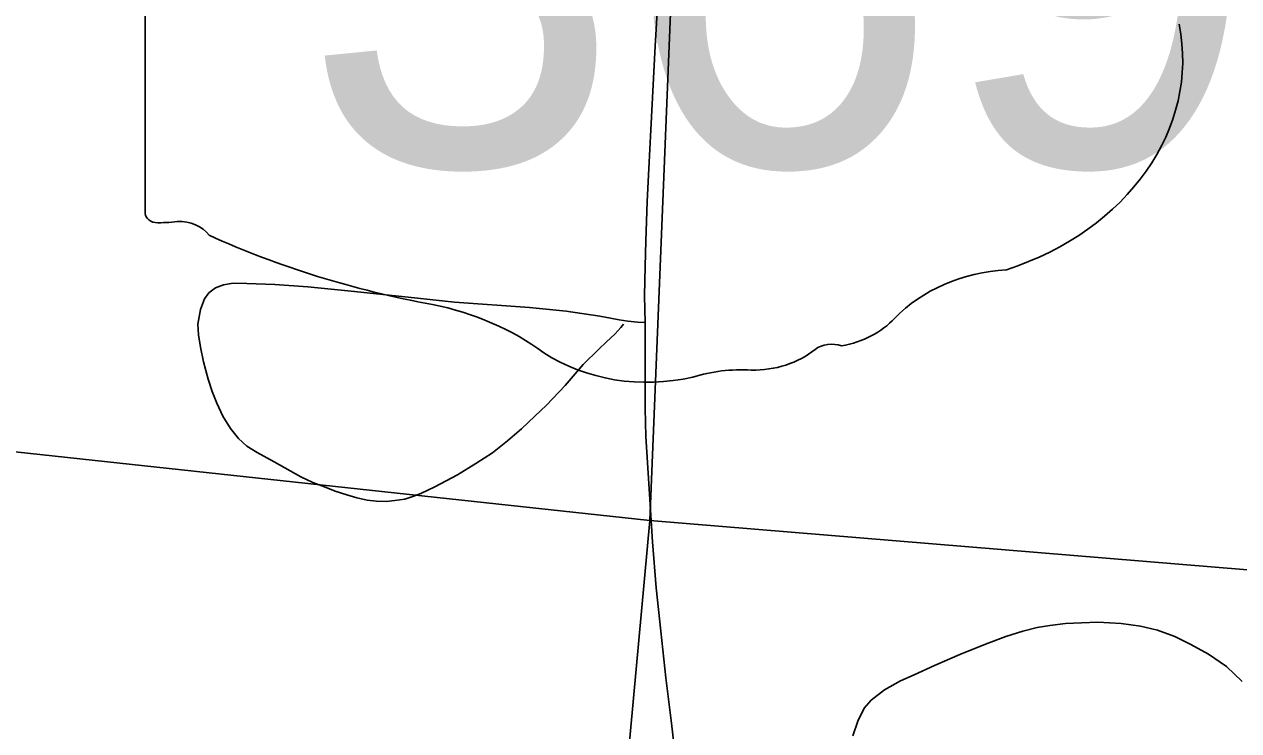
# Model space of a CAD drawing. Extents: x 831 to 1552, y 430 to 870.
# Drawn here: x 1344.04 to 1351.51, y 719.41 to 723.76 of the extents above; entities that cross this region are included whole.
import ezdxf

# ---------------------------------------------------------------- set-up
doc = ezdxf.new("R2010")
doc.units = 0
for name, color, linetype in [('GM_X_Corporation', 7, 'Continuous'), ('GM_X_State_Route', 7, 'Continuous'), ('GM_X_State_Shield', 7, 'Continuous'), ('GM_X_Township_Road', 7, 'Continuous')]:
    doc.layers.add(name, color=color, linetype=linetype)

msp = doc.modelspace()

# ---------------------------------------------------------------- linework, layer by layer
at = {"layer": 'GM_X_Corporation'}
for points in [[(1329.5672, 743.4796), (1348.7466, 741.7209), (1347.89, 720.7018), (1327.4684, 722.912)], [(1348.7466, 741.7209), (1368.6366, 739.8826), (1366.9512, 719.1264), (1347.89, 720.7018)], [(1327.4684, 722.912), (1347.89, 720.7018), (1346.049, 700.645), (1325.5389, 702.5313)], [(1347.89, 720.7018), (1366.9512, 719.1264), (1365.2442, 698.931), (1346.049, 700.645)]]:
    msp.add_lwpolyline(points, close=True, dxfattribs=at)
at = {"layer": 'GM_X_State_Route'}
msp.add_lwpolyline([(1348.055, 719.1873), (1348.0215, 719.4686), (1347.99, 719.7321), (1347.9574, 720.0196), (1347.9296, 720.2855), (1347.9073, 720.5706), (1347.8867, 720.8966), (1347.8669, 721.2175), (1347.8622, 721.3905), (1347.8622, 721.7588), (1347.8618, 721.9197), (1347.8581, 722.0858), (1347.8622, 722.2681), (1347.8651, 722.4211), (1347.8745, 722.6661), (1347.8845, 722.8688), (1347.8968, 723.1062), (1347.924, 723.6229), (1347.956, 724.184)], dxfattribs=at)
at = {"layer": 'GM_X_State_Shield'}
msp.add_line((1344.786, 726.6071), (1344.786, 722.6047), dxfattribs=at)
for centre, major_axis, start_param, end_param in [((1349.4212, 723.5389), (1.7485, 0), 5.101752, 6.440018), ((1344.8622, 722.596), (0.077, 0), 3.00124, 4.508301), ((1344.8739, 723.0054), (0.5879, 0), 4.665946, 4.897461), ((1344.9942, 722.3738), (0.212, 0), 0.519207, 1.627899), ((1347.6707, 725.9698), (5.048, 0), 4.195997, 4.488961), ((1350.1585, 721.481), (0.9576, 0), 1.647645, 2.488434), ((1346.1657, 720.8066), (1.5794, 0), 0.823519, 1.323587), ((1348.9452, 722.2168), (0.5649, 0), 4.937069, 5.64225), ((1349.0093, 721.6666), (0.1503, 0), 1.147584, 2.315152), ((1347.8739, 722.3539), (1.0022, 0), 4.026481, 4.996735), ((1348.5263, 722.0542), (0.534, 0), 4.691044, 5.507374), ((1348.453, 720.9702), (0.8235, 0), 1.495662, 1.94098)]:
    msp.add_ellipse(centre, major_axis=major_axis, ratio=0.8, start_param=start_param, end_param=end_param, dxfattribs=at)
at = {"layer": 'GM_X_Township_Road'}
for points in [[(1347.8618, 721.9197), (1347.8141, 721.9233), (1347.755, 721.9284), (1347.7023, 721.9371), (1347.6482, 721.9472), (1347.5825, 721.9591), (1347.3752, 721.9912), (1347.1501, 722.0134), (1346.6878, 722.0455), (1346.4604, 722.0702), (1346.0723, 722.1124), (1345.786, 722.1407), (1345.5828, 722.1544), (1345.4097, 722.1617), (1345.3269, 722.1626), (1345.2663, 722.1531), (1345.2179, 722.1332), (1345.1771, 722.1029), (1345.1496, 722.0669), (1345.125, 722.0005), (1345.1098, 721.9095), (1345.1126, 721.845), (1345.125, 721.7682), (1345.144, 721.6783), (1345.1723, 721.572), (1345.1979, 721.4952), (1345.2255, 721.4233), (1345.2634, 721.3436), (1345.3107, 721.2678), (1345.3591, 721.2052), (1345.4103, 721.1588), (1345.4738, 721.1189), (1345.5781, 721.0621), (1345.6766, 721.0071), (1345.743, 720.9692), (1345.8169, 720.9351), (1345.888, 720.9085), (1345.9544, 720.8819), (1346.0264, 720.8583), (1346.0881, 720.8403), (1346.1506, 720.827), (1346.2094, 720.8204), (1346.2681, 720.8184), (1346.3218, 720.8235), (1346.3826, 720.8333), (1346.4312, 720.8487), (1346.4814, 720.8678), (1346.5676, 720.9085), (1346.708, 720.9825), (1346.8197, 721.0511), (1346.9215, 721.1182), (1347.0153, 721.1915), (1347.1012, 721.2664), (1347.1838, 721.3436), (1347.2549, 721.411), (1347.3686, 721.5332), (1347.4804, 721.6611), (1347.5763, 721.7569), (1347.6236, 721.8014), (1347.6758, 721.8479), (1347.7127, 721.8893), (1347.7282, 721.9098)], [(1349.139, 719.3749), (1349.1696, 719.4646), (1349.2105, 719.5462), (1349.2532, 719.5952), (1349.3349, 719.6583), (1349.4327, 719.7134), (1349.5163, 719.7502), (1349.6427, 719.8072), (1349.7977, 719.8765), (1349.9567, 719.9398), (1350.0811, 719.9867), (1350.1851, 720.0193), (1350.2749, 720.0417), (1350.3524, 720.054), (1350.4482, 720.0662), (1350.5478, 720.0704), (1350.6468, 720.0748), (1350.7912, 720.0662), (1350.9097, 720.051), (1351.0153, 720.0252), (1351.1208, 719.9864), (1351.22, 719.9368), (1351.3276, 719.8787), (1351.4397, 719.8011), (1351.5366, 719.7085)]]:
    msp.add_lwpolyline(points, dxfattribs=at)

# ---------------------------------------------------------------- texts
at = {"layer": 'GM_X_State_Shield'}
msp.add_text('369', height=2.63672, dxfattribs=at).set_placement((1345.7554, 722.887))

doc.saveas('drawing.dxf')
